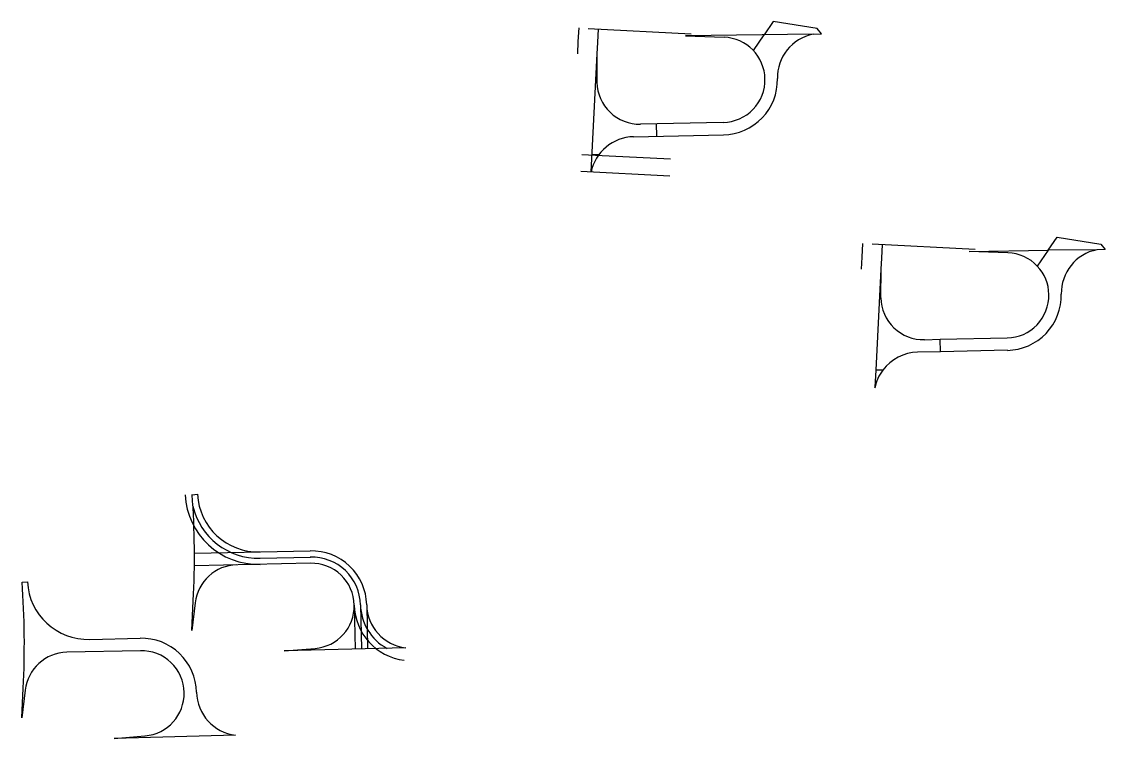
# Model space of a CAD drawing. Extents: x -25029 to 2274964, y -81170 to 687028.
# Drawn here: x -2507 to -66, y -59835 to -58221 of the extents above; entities that cross this region are included whole.
import ezdxf

# ---------------------------------------------------------------- set-up
doc = ezdxf.new("R2010")
doc.units = 0
doc.layers.add('AP_X_Runway', color=7, linetype='Continuous')

msp = doc.modelspace()

# ---------------------------------------------------------------- linework, layer by layer
at = {"layer": 'AP_X_Runway'}
for p, q in [((-814.3, -58221), (-834.7, -58250.6)), ((-715.6, -58236.7), (-814.3, -58221)), ((-1253.4, -58266), (-1251.8, -58235.2)), ((-1231.3, -58236.3), (-999.3, -58248.1)), ((-1209.4, -58268.3), (-1207.8, -58237.5)), ((-724.6, -58249.2), (-1012.1, -58252.9)), ((-724.6, -58249.2), (-705.7, -58248.7)), ((-705.7, -58248.7), (-715.6, -58236.7)), ((-1254.7, -58293.3), (-1253.4, -58266)), ((-1210.7, -58293.2), (-1209.4, -58268.3)), ((-1012.1, -58252.9), (-925.1, -58256)), ((-859, -58286), (-834.6, -58250.5)), ((-1224.3, -58559.1), (-1210.7, -58293.2)), ((-1211.2, -58357.7), (-1210.7, -58293.2)), ((-926.8, -58447.9), (-1113.2, -58451.9)), ((-1076.8, -58479.1), (-1077.4, -58451.1)), ((-1128.9, -58480.2), (-926.2, -58475.9)), ((-1245.8, -58520), (-1045.9, -58530.2)), ((-1222.3, -58520.2), (-1206.9, -58520.3)), ((-1247.7, -58557.9), (-1047.2, -58568.1)), ((-195.1, -58736.1), (-174.7, -58706.5)), ((-174.7, -58706.5), (-76, -58722.3)), ((-613.8, -58751.5), (-612.2, -58720.8)), ((-591.7, -58721.8), (-359.7, -58733.6)), ((-569.8, -58753.8), (-568.2, -58723)), ((-372.5, -58738.4), (-195.1, -58736.1)), ((-195.1, -58736.1), (-219.4, -58771.6)), ((-85, -58734.7), (-195.1, -58736.1)), ((-66.1, -58734.2), (-85, -58734.7)), ((-76, -58722.3), (-66.1, -58734.2)), ((-615.1, -58778.8), (-613.8, -58751.5)), ((-571.1, -58778.8), (-569.8, -58753.8)), ((-285.5, -58741.5), (-372.5, -58738.4)), ((-582.7, -59005.8), (-571.1, -58778.8)), ((-571.6, -58843.3), (-571.1, -58778.8)), ((-473.6, -58937.4), (-437.8, -58936.6)), ((-437.8, -58936.6), (-287.2, -58933.4)), ((-437.2, -58964.6), (-437.8, -58936.6)), ((-437.2, -58964.6), (-489.3, -58965.7)), ((-286.6, -58961.4), (-437.2, -58964.6)), ((-584.7, -59044.6), (-582.7, -59005.8)), ((-567.3, -59005.8), (-582.7, -59005.8)), ((-585.2, -59045.6), (-584.7, -59044.6)), ((-2123.4, -59286.6), (-2111.4, -59285.7)), ((-2118.3, -59418.7), (-1857.4, -59413.2)), ((-1856.7, -59441.2), (-2118.4, -59446.7)), ((-1970.3, -59429.6), (-1857, -59427.2)), ((-2506.6, -59483.5), (-2494.6, -59482.6)), ((-2124.2, -59592.2), (-2120.8, -59525.4)), ((-2116.2, -59530.1), (-2124.2, -59592.2)), ((-2116.2, -59530.1), (-2116.2, -59530.1)), ((-1758.1, -59535.2), (-1756, -59634.6)), ((-1744.1, -59534.9), (-1742, -59634.3)), ((-1730.1, -59534.6), (-1728, -59634)), ((-2353.9, -59612.6), (-2240.6, -59610.2)), ((-2239.9, -59638.2), (-2406, -59641.7)), ((-1642.2, -59631.8), (-1916.1, -59638.5)), ((-1916.1, -59638.5), (-1846.4, -59632.9)), ((-2507.4, -59789.1), (-2504, -59722.3)), ((-2499.4, -59727), (-2507.4, -59789.1)), ((-2499.4, -59727), (-2499.4, -59727)), ((-2025.4, -59828.7), (-2299.3, -59835.5)), ((-2299.3, -59835.5), (-2229.6, -59829.8))]:
    msp.add_line(p, q, dxfattribs=at)
for centre, radius, start, end in [((-704.9, -58347.3), 100, 101.3975, 181.204), ((-928.8, -58352), 96, 1.2038, 87.786), ((-1115.3, -58355.9), 96, 181.116, 271.2017), ((-928.8, -58352), 96, 271.2016, 1.2038), ((-928.8, -58352), 124, 271.2016, 1.2038), ((-1126.8, -58580.2), 100, 91.2017, 168.4297), ((-65.3, -58832.8), 100, 101.3975, 181.204), ((-289.2, -58837.5), 96, 43.367, 87.786), ((-289.2, -58837.5), 96, 1.2038, 43.367), ((-289.2, -58837.5), 96, 271.2016, 1.2038), ((-289.2, -58837.5), 124, 271.2016, 1.2038), ((-475.7, -58841.4), 96, 181.116, 271.2017), ((-487.2, -59065.7), 100, 91.2017, 143.2093), ((-487.2, -59065.7), 100, 143.2093, 168.4297), ((-1974.5, -59278.6), 165, 182.9472, 271.59), ((-4051.6, -59426.7), 1933.4, 357.076, 4.1578), ((-1974.5, -59278.6), 137, 182.9472, 271.59), ((-1974.5, -59278.6), 151, 193.0404, 271.59), ((-1854.1, -59537.2), 124, 1.2038, 91.5316), ((-2020.8, -59540.7), 96, 91.2037, 173.6619), ((-1854.1, -59537.2), 110, 1.2038, 91.5718), ((-1854.1, -59537.2), 96, 1.2038, 91.5718), ((-4434.8, -59623.7), 1933.4, 357.076, 4.1578), ((-2357.7, -59475.6), 137, 182.9472, 271.59), ((-1854.1, -59537.2), 96, 274.6215, 1.2038), ((-1630.2, -59532.5), 128, 181.2038, 263.0943), ((-1630.2, -59532.5), 114, 181.2038, 241.6357), ((-1630.2, -59532.5), 100, 181.2038, 263.0943), ((-2237.3, -59734.1), 124, 1.2038, 91.5316), ((-2237.3, -59734.1), 96, 1.2038, 91.5718), ((-2404, -59737.6), 96, 91.2037, 173.6619), ((-2237.3, -59734.1), 96, 274.6215, 1.2038), ((-2013.4, -59729.4), 100, 181.2038, 263.0943)]:
    msp.add_arc(centre, radius, start, end, dxfattribs=at)

doc.saveas('drawing.dxf')
